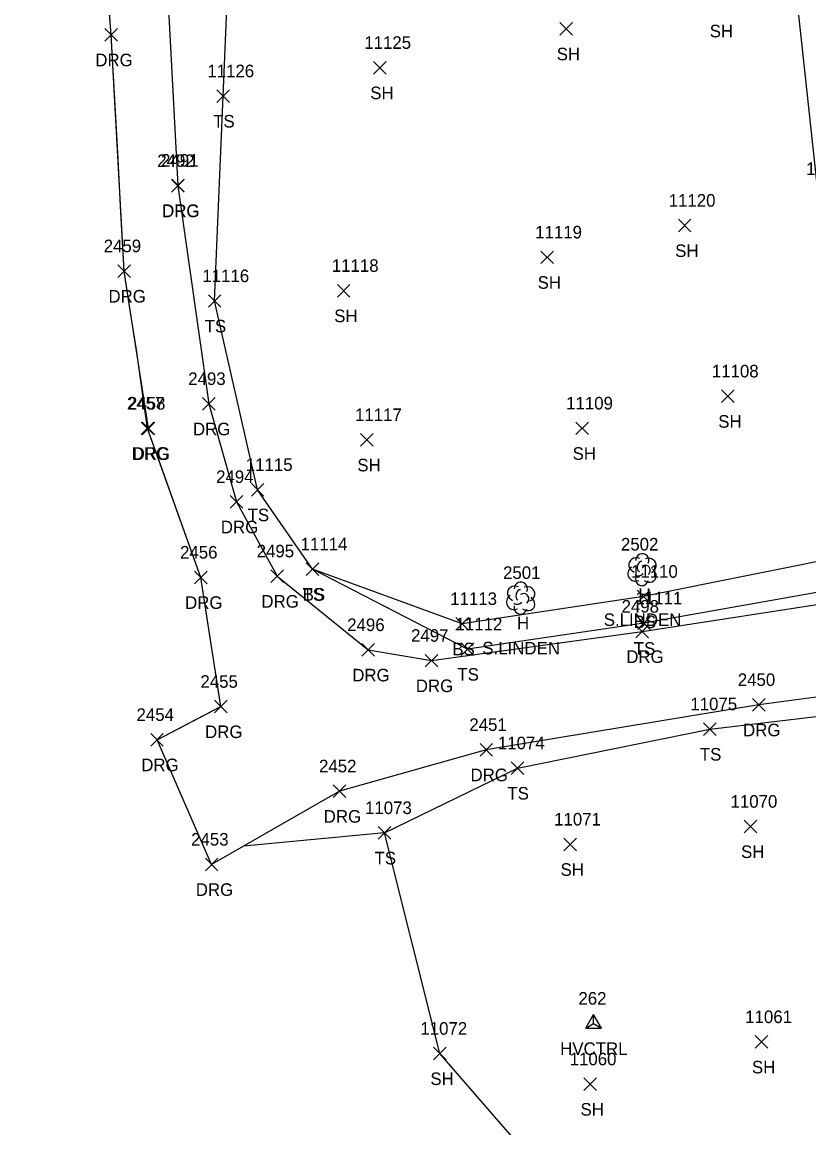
# Model space of a CAD drawing. Extents: x 1439173 to 1457902, y 641926 to 659889.
# Drawn here: x 1447792.6 to 1447917.7, y 647966.9 to 648142.7 of the extents above; entities that cross this region are included whole.
import ezdxf

# ---------------------------------------------------------------- set-up
doc = ezdxf.new("R2010")
doc.units = 0
for name, color, linetype in [('C_A', 7, 'Continuous'), ('C_I', 7, 'Continuous'), ('CPSM', 7, 'Continuous'), ('L_A', 7, 'Continuous'), ('L_C', 7, 'Continuous'), ('L_I', 7, 'Continuous'), ('L_TIC', 7, 'Continuous'), ('LELB', 7, 'Continuous'), ('LSOGP', 7, 'Continuous'), ('LTD', 7, 'Continuous'), ('R_A', 7, 'Continuous'), ('R_I', 7, 'Continuous'), ('R_TIC', 7, 'Continuous'), ('RDG', 7, 'Continuous')]:
    doc.layers.add(name, color=color, linetype=linetype)

msp = doc.modelspace()

# ---------------------------------------------------------------- linework, layer by layer
at = {"layer": 'CPSM'}
for p, q in [((1447882.23, 647982.76), (1447883.48, 647984.92)), ((1447884.73, 647982.76), (1447883.48, 647984.92)), ((1447883.48, 647983.48), (1447883.48, 647984.92)), ((1447882.23, 647982.76), (1447883.48, 647983.48)), ((1447882.23, 647982.76), (1447884.73, 647982.76)), ((1447883.48, 647983.48), (1447883.48, 647983.48)), ((1447883.48, 647983.48), (1447884.73, 647982.76))]:
    msp.add_line(p, q, dxfattribs=at)
at = {"layer": 'L_TIC'}
for points in [[(1447878.13, 648140.61), (1447880.13, 648142.61)], [(1447880.13, 648140.61), (1447878.13, 648142.61)], [(1447848.49, 648134.43), (1447850.49, 648136.43)], [(1447850.49, 648134.43), (1447848.49, 648136.43)], [(1447823.6, 648129.92), (1447825.6, 648131.92)], [(1447825.6, 648129.92), (1447823.6, 648131.92)], [(1447896.96, 648109.34), (1447898.96, 648111.34)], [(1447898.96, 648109.34), (1447896.96, 648111.34)], [(1447875.1, 648104.29), (1447877.1, 648106.29)], [(1447877.1, 648104.29), (1447875.1, 648106.29)], [(1447842.76, 648098.98), (1447844.76, 648100.98)], [(1447844.76, 648098.98), (1447842.76, 648100.98)], [(1447822.25, 648097.35), (1447824.25, 648099.35)], [(1447824.25, 648097.35), (1447822.25, 648099.35)], [(1447903.81, 648082.2), (1447905.81, 648084.2)], [(1447905.81, 648082.2), (1447903.81, 648084.2)], [(1447880.66, 648077.1), (1447882.66, 648079.1)], [(1447882.66, 648077.1), (1447880.66, 648079.1)], [(1447846.45, 648075.26), (1447848.45, 648077.26)], [(1447848.45, 648075.26), (1447846.45, 648077.26)], [(1447829.08, 648067.33), (1447831.08, 648069.33)], [(1447831.08, 648067.33), (1447829.08, 648069.33)], [(1447837.8, 648054.7), (1447839.8, 648056.7)], [(1447839.8, 648054.7), (1447837.8, 648056.7)], [(1447837.8, 648054.7), (1447839.8, 648056.7)], [(1447839.8, 648054.7), (1447837.8, 648056.7)], [(1447890.41, 648050.35), (1447892.41, 648052.35)], [(1447892.41, 648050.35), (1447890.41, 648052.35)], [(1447861.58, 648046.02), (1447863.58, 648048.02)], [(1447863.58, 648046.02), (1447861.58, 648048.02)], [(1447890.46, 648046.11), (1447892.46, 648048.11)], [(1447892.46, 648046.11), (1447890.46, 648048.11)], [(1447862.43, 648041.99), (1447864.43, 648043.99)], [(1447864.43, 648041.99), (1447862.43, 648043.99)], [(1447900.96, 648029.28), (1447902.96, 648031.28)], [(1447902.96, 648029.28), (1447900.96, 648031.28)], [(1447870.37, 648023.08), (1447872.37, 648025.08)], [(1447872.37, 648023.08), (1447870.37, 648025.08)], [(1447907.43, 648013.79), (1447909.43, 648015.79)], [(1447909.43, 648013.79), (1447907.43, 648015.79)], [(1447849.25, 648012.78), (1447851.25, 648014.78)], [(1447851.25, 648012.78), (1447849.25, 648014.78)], [(1447878.74, 648010.96), (1447880.74, 648012.96)], [(1447880.74, 648010.96), (1447878.74, 648012.96)], [(1447909.16, 647979.55), (1447911.16, 647981.55)], [(1447911.16, 647979.55), (1447909.16, 647981.55)], [(1447858.05, 647977.7), (1447860.05, 647979.7)], [(1447860.05, 647977.7), (1447858.05, 647979.7)], [(1447881.92, 647972.84), (1447883.92, 647974.84)], [(1447883.92, 647972.84), (1447881.92, 647974.84)]]:
    msp.add_lwpolyline(points, dxfattribs=at)
at = {"layer": 'LELB'}
for points in [[(1447948.66, 648059.36), (1447926.41, 648053.33), (1447891.46, 648047.11), (1447863.43, 648042.99), (1447838.8, 648055.7), (1447830.08, 648068.33), (1447823.25, 648098.35), (1447824.6, 648130.92), (1447826.26, 648169.98), (1447850.4, 648199.29), (1447852.29, 648220.54), (1447848.64, 648251.48), (1447842.22, 648253.37), (1447832.83, 648267.7), (1447823.82, 648274.65), (1447821.27, 648293.75), (1447827.09, 648314.7), (1447838.18, 648328.91), (1447846.62, 648343.8), (1447843.4, 648351.49), (1447804.36, 648349.3)], [(1447925.77, 648058.24), (1447929.14, 648088.66), (1447919.16, 648115.38), (1447915.7, 648147.78), (1447907.31, 648180.91), (1447901.37, 648223.58), (1447896.17, 648258.23), (1447883.2, 648295.32), (1447866.25, 648322.11), (1447854.43, 648340.12), (1447846.62, 648343.8), (1447805.14, 648342.06)], [(1447948.66, 648059.36), (1447925.77, 648058.24), (1447891.41, 648051.35), (1447862.58, 648047.02), (1447838.8, 648055.7)], [(1447850.25, 648013.78), (1447871.37, 648024.08), (1447901.96, 648030.28), (1447922.4, 648032.73), (1447953.9, 648035.65), (1447975.45, 648039.28), (1447980.38, 648041.04), (1447999.5, 648029.92), (1448004.21, 648013.49), (1448008.36, 647988.16), (1448013.04, 647961.33), (1448017.86, 647930.03)]]:
    msp.add_lwpolyline(points, dxfattribs=at)
at = {"layer": 'LSOGP'}
msp.add_lwpolyline([(1447889.29, 647943.84), (1447859.05, 647978.72), (1447850.24, 648013.8), (1447827.85, 648011.68), (1447822.77, 648008.77), (1447814.09, 648028.59), (1447819.17, 648031.23), (1447824.25, 648033.86), (1447823.45, 648039), (1447822.66, 648044.13), (1447821.86, 648049.27), (1447821.07, 648054.4), (1447818.94, 648060.33), (1447816.82, 648066.25), (1447814.69, 648072.18), (1447812.56, 648078.1), (1447810.81, 648090.59), (1447809.84, 648096.85), (1447808.88, 648103.1), (1447808.36, 648112.49), (1447807.84, 648121.88), (1447807.31, 648131.27), (1447806.79, 648140.65), (1447806.13, 648149.38)], dxfattribs=at)
at = {"layer": 'LTD'}
for p, q in [((1447891.17, 648055.68), (1447891.17, 648055.68)), ((1447891.17, 648055.68), (1447891.17, 648055.68)), ((1447871.87, 648051.16), (1447871.87, 648051.16)), ((1447871.87, 648051.16), (1447871.87, 648051.16))]:
    msp.add_line(p, q, dxfattribs=at)
for centre in [(1447891.22, 648057.11), (1447871.91, 648052.6)]:
    msp.add_arc(centre, 1.05, 335.5272, 180.9563, dxfattribs=at)
for centre, major_axis, ratio, start_param, end_param in [((1447890.38, 648056.34), (1.21, -0.51), 0.895232, 1.570796, 4.712389), ((1447892.21, 648056.26), (-1.14, -0.48), 0.949671, 1.570796, 4.712389), ((1447890.09, 648054.97), (0.58, -1.04), 0.959034, 3.141593, 6.283185), ((1447890.96, 648056.14), (-0.208, -0.792), 0.645439, 3.141593, 6.283185), ((1447891.67, 648055.51), (-0.5, 0.667), 0.989748, 3.141593, 6.283185), ((1447892.17, 648054.84), (-1.09, 0.79), 0.841452, 1.570796, 4.712389), ((1447891.17, 648054.18), (0.26, 1.06), 0.942809, 1.570796, 4.712389), ((1447890.71, 648054.93), (-0.625, -0.083), 0.423636, 0, 3.141593), ((1447871.07, 648051.83), (1.21, -0.51), 0.895232, 1.570796, 4.712389), ((1447871.66, 648051.62), (-0.208, -0.792), 0.645439, 3.141593, 6.283185), ((1447872.91, 648051.75), (-1.14, -0.48), 0.949671, 1.570796, 4.712389), ((1447870.78, 648050.46), (0.58, -1.04), 0.959034, 3.141593, 6.283185), ((1447871.41, 648050.41), (-0.625, -0.083), 0.423636, 0, 3.141593), ((1447872.37, 648051), (-0.5, 0.667), 0.989748, 3.141593, 6.283185), ((1447872.87, 648050.33), (-1.09, 0.79), 0.841452, 1.570796, 4.712389), ((1447871.87, 648049.66), (0.26, 1.06), 0.942809, 1.570796, 4.712389)]:
    msp.add_ellipse(centre, major_axis=major_axis, ratio=ratio, start_param=start_param, end_param=end_param, dxfattribs=at)
at = {"layer": 'R_TIC'}
for points in [[(1447805.79, 648139.66), (1447807.79, 648141.66)], [(1447807.79, 648139.66), (1447805.79, 648141.66)], [(1447816.39, 648115.66), (1447818.39, 648117.66)], [(1447818.39, 648115.66), (1447816.39, 648117.66)], [(1447816.42, 648115.7), (1447818.42, 648117.7)], [(1447818.42, 648115.7), (1447816.42, 648117.7)], [(1447807.88, 648102.1), (1447809.88, 648104.1)], [(1447809.88, 648102.1), (1447807.88, 648104.1)], [(1447821.31, 648080.99), (1447823.31, 648082.99)], [(1447823.31, 648080.99), (1447821.31, 648082.99)], [(1447811.57, 648077.1), (1447813.57, 648079.1)], [(1447813.57, 648077.1), (1447811.57, 648079.1)], [(1447811.73, 648077.08), (1447813.73, 648079.08)], [(1447813.73, 648077.08), (1447811.73, 648079.08)], [(1447825.74, 648065.41), (1447827.74, 648067.41)], [(1447827.74, 648065.41), (1447825.74, 648067.41)], [(1447820.06, 648053.4), (1447822.06, 648055.4)], [(1447822.06, 648053.4), (1447820.06, 648055.4)], [(1447832.19, 648053.59), (1447834.19, 648055.59)], [(1447834.19, 648053.59), (1447832.19, 648055.59)], [(1447890.19, 648044.8), (1447892.19, 648046.8)], [(1447892.19, 648044.8), (1447890.19, 648046.8)], [(1447846.63, 648041.87), (1447848.63, 648043.87)], [(1447848.63, 648041.87), (1447846.63, 648043.87)], [(1447856.73, 648040.17), (1447858.73, 648042.17)], [(1447858.73, 648040.17), (1447856.73, 648042.17)], [(1447823.25, 648032.86), (1447825.25, 648034.86)], [(1447825.25, 648032.86), (1447823.25, 648034.86)], [(1447908.75, 648033.14), (1447910.75, 648035.14)], [(1447910.75, 648033.14), (1447908.75, 648035.14)], [(1447813.09, 648027.59), (1447815.09, 648029.59)], [(1447815.09, 648027.59), (1447813.09, 648029.59)], [(1447865.43, 648026), (1447867.43, 648028)], [(1447867.43, 648026), (1447865.43, 648028)], [(1447842.1, 648019.41), (1447844.1, 648021.41)], [(1447844.1, 648019.41), (1447842.1, 648021.41)], [(1447821.77, 648007.77), (1447823.77, 648009.77)], [(1447823.77, 648007.77), (1447821.77, 648009.77)]]:
    msp.add_lwpolyline(points, dxfattribs=at)
at = {"layer": 'RDG'}
for points in [[(1447830.07, 648217.41), (1447839.82, 648197.09), (1447818.56, 648176.96), (1447815.71, 648148.71), (1447817.42, 648116.7), (1447817.39, 648116.66), (1447822.31, 648081.99), (1447826.74, 648066.41), (1447833.19, 648054.59), (1447847.63, 648042.87), (1447857.73, 648041.17), (1447891.19, 648045.8), (1447923.48, 648050.8), (1447947.17, 648055.37), (1447974.14, 648064.54)], [(1447814.09, 648028.59), (1447824.25, 648033.86), (1447821.06, 648054.4), (1447812.57, 648078.1), (1447812.73, 648078.08), (1447808.88, 648103.1), (1447806.79, 648140.66), (1447804.16, 648175.58), (1447793.37, 648191.4), (1447792.65, 648215.52)], [(1447978.35, 648043.61), (1447952.67, 648039.86), (1447909.75, 648034.14), (1447866.43, 648027), (1447843.1, 648020.41), (1447822.77, 648008.77)]]:
    msp.add_lwpolyline(points, dxfattribs=at)

# ---------------------------------------------------------------- texts
at = {"layer": 'C_A'}
msp.add_text('HVCTRL', height=2, dxfattribs=at).set_placement((1447878.17, 647978.48))
at = {"layer": 'C_I'}
msp.add_text('262', height=2, dxfattribs=at).set_placement((1447881.07, 647986.48))
at = {"layer": 'L_A'}
for s, p in [('SH', (1447901.94, 648140.26)), ('SH', (1447877.62, 648136.61)), ('SH', (1447847.98, 648130.43)), ('TS', (1447823.01, 648125.92)), ('SH', (1447896.45, 648105.34)), ('SH', (1447874.59, 648100.29)), ('SH', (1447842.25, 648094.98)), ('TS', (1447821.66, 648093.35)), ('SH', (1447903.3, 648078.2)), ('SH', (1447880.15, 648073.1)), ('SH', (1447845.93, 648071.26)), ('TS', (1447828.49, 648063.33)), ('TS', (1447837.21, 648050.7)), ('BS', (1447837.24, 648050.7)), ('H', (1447890.61, 648050.68)), ('H', (1447871.3, 648046.16)), ('BS', (1447889.85, 648046.35)), ('BS', (1447861.02, 648042.02)), ('TS', (1447889.87, 648042.11)), ('TS', (1447861.83, 648037.99)), ('TS', (1447900.37, 648025.28)), ('TS', (1447869.78, 648019.08)), ('SH', (1447906.92, 648009.79)), ('TS', (1447848.66, 648008.78)), ('SH', (1447878.23, 648006.96)), ('SH', (1447908.65, 647975.55)), ('SH', (1447857.54, 647973.7)), ('SH', (1447881.4, 647968.84))]:
    msp.add_text(s, height=2, dxfattribs=at).set_placement(p)
at = {"layer": 'L_C'}
for p in [(1447885.1, 648046.68), (1447865.8, 648042.16)]:
    msp.add_text('S.LINDEN', height=2, dxfattribs=at).set_placement(p)
at = {"layer": 'L_I'}
for s, p in [('11125', (1447847.03, 648138.43)), ('11126', (1447822.09, 648133.92)), ('11121', (1447917.27, 648118.38)), ('11120', (1447895.42, 648113.34)), ('11119', (1447874.2, 648108.29)), ('11118', (1447841.87, 648102.98)), ('11116', (1447821.3, 648101.35)), ('11108', (1447902.28, 648086.2)), ('11109', (1447879.12, 648081.1)), ('11117', (1447845.56, 648079.26)), ('11115', (1447828.2, 648071.33)), ('11114', (1447836.91, 648058.7)), ('11114', (1447836.91, 648058.7)), ('2502', (1447887.83, 648058.68)), ('2501', (1447869.09, 648054.16)), ('11110', (1447889.43, 648054.35)), ('11113', (1447860.69, 648050.02)), ('11111', (1447890.14, 648050.11)), ('11112', (1447861.54, 648045.99)), ('11075', (1447898.86, 648033.28)), ('11074', (1447868.27, 648027.08)), ('11073', (1447847.15, 648016.78)), ('11070', (1447905.25, 648017.79)), ('11071', (1447877.21, 648014.96)), ('11061', (1447907.58, 647983.55)), ('11072', (1447855.95, 647981.7)), ('11060', (1447879.68, 647976.84))]:
    msp.add_text(s, height=2, dxfattribs=at).set_placement(p)
at = {"layer": 'R_A'}
for p in [(1447804.28, 648135.66), (1447814.91, 648111.7), (1447814.88, 648111.66), (1447806.37, 648098.1), (1447819.8, 648076.99), (1447810.06, 648073.1), (1447810.22, 648073.08), (1447824.23, 648061.41), (1447818.55, 648049.4), (1447830.68, 648049.59), (1447888.68, 648040.8), (1447845.12, 648037.87), (1447855.22, 648036.17), (1447907.24, 648029.14), (1447821.73, 648028.86), (1447811.58, 648023.59), (1447863.92, 648022), (1447840.59, 648015.41), (1447820.25, 648003.77)]:
    msp.add_text('DRG', height=2, dxfattribs=at).set_placement(p)
at = {"layer": 'R_I'}
for s, p in [('2492', (1447814.13, 648119.66)), ('2491', (1447814.73, 648119.7)), ('2459', (1447805.61, 648106.1)), ('2493', (1447819.05, 648084.99)), ('2457', (1447809.31, 648081.1)), ('2458', (1447809.47, 648081.08)), ('2494', (1447823.48, 648069.41)), ('2456', (1447817.75, 648057.4)), ('2495', (1447829.93, 648057.59)), ('2498', (1447887.93, 648048.8)), ('2496', (1447844.32, 648045.87)), ('2497', (1447854.47, 648044.17)), ('2455', (1447820.99, 648036.86)), ('2450', (1447906.4, 648037.14)), ('2454', (1447810.83, 648031.59)), ('2451', (1447863.73, 648030)), ('2452', (1447839.84, 648023.41)), ('2453', (1447819.51, 648011.77))]:
    msp.add_text(s, height=2, dxfattribs=at).set_placement(p)

doc.saveas('drawing.dxf')
